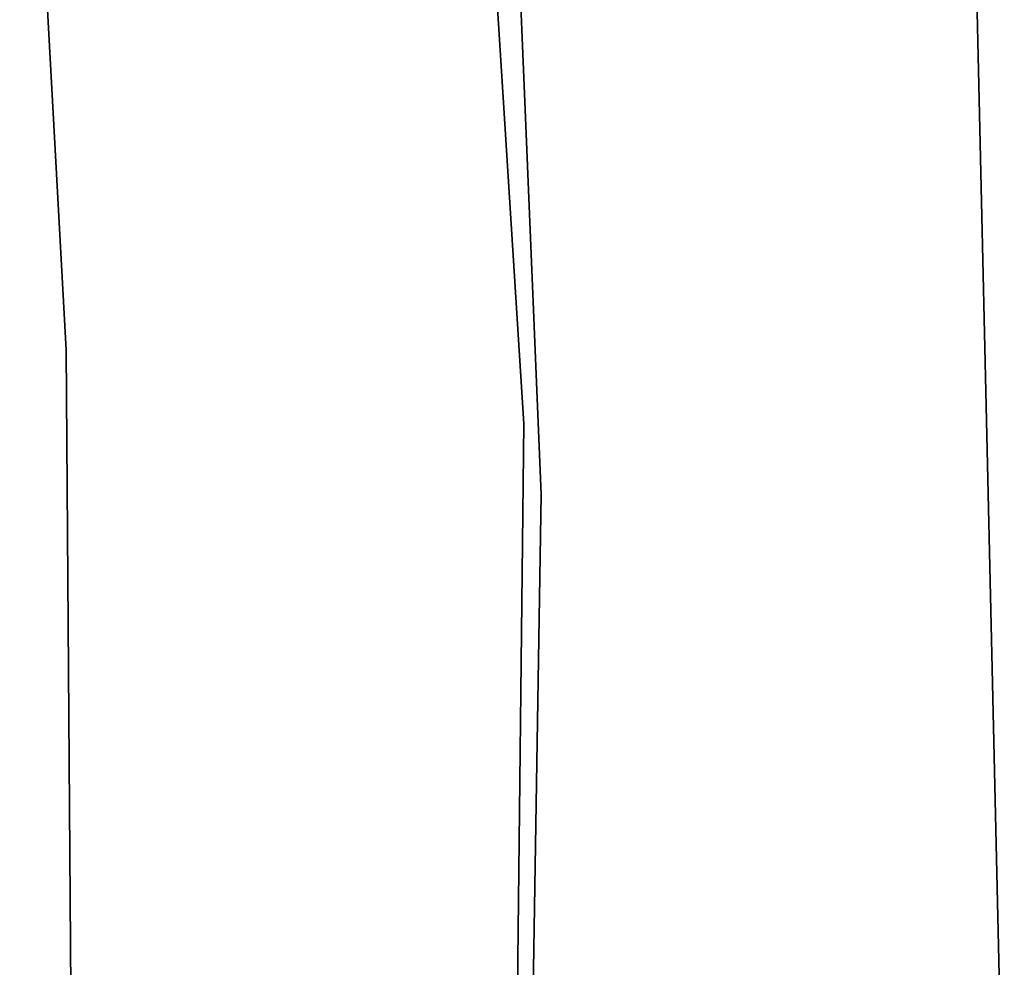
# Model space of a CAD drawing. Extents: x -102 to 102, y -101 to 102.
# Tile 397 of 481: x 60.3 to 63.51, y -0.16 to 2.92. Entities that reach past the tile are written whole.
import ezdxf

# ---------------------------------------------------------------- set-up
doc = ezdxf.new("R2010")
doc.units = 0
doc.header["$LTSCALE"] = 25.4
doc.layers.get('0').update_dxf_attribs({"linetype": 'CONTINUOUS'})

# ---------------------------------------------------------------- blocks, each defined once
blk = doc.blocks.new('NL2500011659_STL')
at = {"color": 0}
for p, q in [((61.9444, 1.6074, -316), (61.6507, 6.2308, -316)), ((61.6507, 6.2308, -315), (61.9444, 1.6074, -315)), ((61.9444, 1.6074, -316), (61.6507, 6.2308, -316)), ((61.6507, 6.2308, -315), (61.9444, 1.6074, -315)), ((60.3025, 4.646, -312), (60.4533, 1.8473, -312)), ((60.4533, 1.8473, -314), (60.3025, 4.646, -314)), ((60.4533, 1.8473, -314), (60.3025, 4.646, -314)), ((60.3025, 4.646, -312), (60.4533, 1.8473, -312)), ((63.5086, -0.9356, -308.5), (63.4006, 3.8118, -308.5)), ((63.4006, 3.8118, -318), (63.5086, -0.9356, -318)), ((63.5086, -0.9356, -308.5), (63.4006, 3.8118, -308.5)), ((63.4006, 3.8118, -318), (63.5086, -0.9356, -318)), ((61.9033, 3.7216, -308.5), (62, 1.377, -308.5)), ((62, 1.377, -318), (61.9033, 3.7216, -318)), ((62, 1.377, -318), (61.9033, 3.7216, -318)), ((61.9033, 3.7216, -308.5), (62, 1.377, -308.5)), ((60.4533, 1.8473, -312), (60.4533, 1.8473, -314)), ((60.4533, 1.8473, -312), (60.4743, -0.9554, -312)), ((60.4743, -0.9554, -314), (60.4533, 1.8473, -314)), ((60.4533, 1.8473, -312), (60.4533, 1.8473, -314)), ((60.4743, -0.9554, -314), (60.4533, 1.8473, -314)), ((60.4533, 1.8473, -312), (60.4743, -0.9554, -312)), ((61.9444, 1.6074, -315), (61.8918, -3.0251, -315)), ((61.8918, -3.0251, -316), (61.9444, 1.6074, -316)), ((61.8918, -3.0251, -316), (61.9444, 1.6074, -316)), ((61.9444, 1.6074, -315), (61.8918, -3.0251, -315)), ((61.9444, 1.6074, -316), (61.9444, 1.6074, -315)), ((61.9444, 1.6074, -316), (61.9444, 1.6074, -315)), ((62, 1.377, -308.5), (61.9271, -3.3147, -308.5)), ((61.9271, -3.3147, -318), (62, 1.377, -318)), ((61.9271, -3.3147, -318), (62, 1.377, -318)), ((62, 1.377, -308.5), (61.9271, -3.3147, -308.5)), ((62, 1.377, -318), (62, 1.377, -308.5)), ((62, 1.377, -318), (62, 1.377, -308.5))]:
    blk.add_line(p, q, dxfattribs=at)

msp = doc.modelspace()

# ---------------------------------------------------------------- block references
at = {"color": 0}
msp.add_blockref('NL2500011659_STL', (0, 0), dxfattribs=at)

doc.saveas('drawing.dxf')
